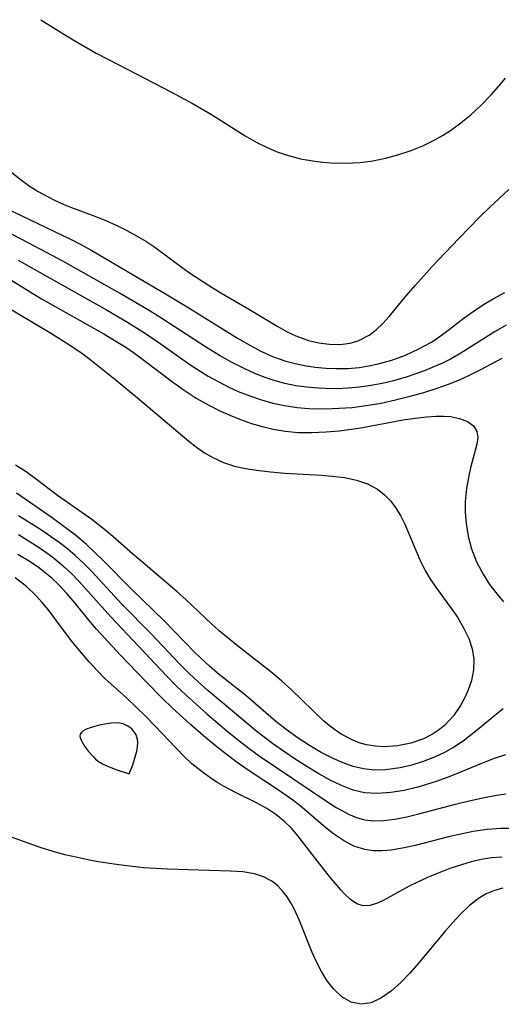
# Model space of a CAD drawing. Header units: metres. Extents: x 1073367 to 1082519, y 1569854 to 1574957.
# Tile 940 of 1056: x 1079074 to 1079137, y 1573398 to 1573526. Entities that reach past the tile are written whole.
import ezdxf

# ---------------------------------------------------------------- set-up
doc = ezdxf.new("R2010")
doc.units = ezdxf.units.M
doc.layers.add('CGG_CurvaNivelLidar_v1', color=253, linetype='Continuous', lineweight=30)

msp = doc.modelspace()

# ---------------------------------------------------------------- linework, layer by layer
at = {"layer": 'CGG_CurvaNivelLidar_v1'}
for p, q in [((1079077.0466, 1573526.1085, 72.5), (1079078.6338, 1573525.0825, 72.5)), ((1079078.6338, 1573525.0825, 72.5), (1079081.0249, 1573523.611, 72.5)), ((1079081.0249, 1573523.611, 72.5), (1079084.2034, 1573521.7785, 72.5)), ((1079084.2034, 1573521.7785, 72.5), (1079087.1409, 1573520.2218, 72.5)), ((1079087.1409, 1573520.2218, 72.5), (1079094.0186, 1573516.7049, 72.5)), ((1079136.4615, 1573517.404, 72.5), (1079137.399, 1573518.4993, 72.5)), ((1079094.0186, 1573516.7049, 72.5), (1079096.8154, 1573515.1902, 72.5)), ((1079135.4976, 1573516.3366, 72.5), (1079136.4615, 1573517.404, 72.5)), ((1079134.2068, 1573515.001, 72.5), (1079135.4976, 1573516.3366, 72.5)), ((1079096.8154, 1573515.1902, 72.5), (1079099.1849, 1573513.7948, 72.5)), ((1079132.8572, 1573513.7392, 72.5), (1079134.2068, 1573515.001, 72.5)), ((1079099.1849, 1573513.7948, 72.5), (1079103.5512, 1573511.0189, 72.5)), ((1079131.5818, 1573512.6876, 72.5), (1079132.8572, 1573513.7392, 72.5)), ((1079129.2047, 1573511.0536, 72.5), (1079130.2481, 1573511.7212, 72.5)), ((1079130.2481, 1573511.7212, 72.5), (1079131.5818, 1573512.6876, 72.5)), ((1079103.5512, 1573511.0189, 72.5), (1079105.0886, 1573510.1396, 72.5)), ((1079126.648, 1573509.7343, 72.5), (1079128.1286, 1573510.4451, 72.5)), ((1079128.1286, 1573510.4451, 72.5), (1079129.2047, 1573511.0536, 72.5)), ((1079105.0886, 1573510.1396, 72.5), (1079106.3243, 1573509.5282, 72.5)), ((1079106.3243, 1573509.5282, 72.5), (1079107.5905, 1573508.9918, 72.5)), ((1079123.4, 1573508.5543, 72.5), (1079125.1214, 1573509.1239, 72.5)), ((1079125.1214, 1573509.1239, 72.5), (1079126.648, 1573509.7343, 72.5)), ((1079107.5905, 1573508.9918, 72.5), (1079108.8852, 1573508.5363, 72.5)), ((1079108.8852, 1573508.5363, 72.5), (1079110.7311, 1573508.0455, 72.5)), ((1079110.7311, 1573508.0455, 72.5), (1079112.6139, 1573507.708, 72.5)), ((1079118.4813, 1573507.5538, 72.5), (1079120.1373, 1573507.7796, 72.5)), ((1079120.1373, 1573507.7796, 72.5), (1079121.7783, 1573508.1187, 72.5)), ((1079121.7783, 1573508.1187, 72.5), (1079123.4, 1573508.5543, 72.5)), ((1079072.0999, 1573507.2031, 72), (1079074.363, 1573505.39, 72)), ((1079112.6139, 1573507.708, 72.5), (1079113.673, 1573507.5822, 72.5)), ((1079113.673, 1573507.5822, 72.5), (1079114.7369, 1573507.4986, 72.5)), ((1079114.7369, 1573507.4986, 72.5), (1079116.6108, 1573507.4539, 72.5)), ((1079116.6108, 1573507.4539, 72.5), (1079118.4813, 1573507.5538, 72.5)), ((1079074.363, 1573505.39, 72), (1079075.5287, 1573504.5342, 72)), ((1079075.5287, 1573504.5342, 72), (1079076.6872, 1573503.7959, 72)), ((1079135.3639, 1573501.754, 72), (1079137.8193, 1573504.0308, 72)), ((1079076.6872, 1573503.7959, 72), (1079077.8957, 1573503.123, 72)), ((1079077.8957, 1573503.123, 72), (1079078.9053, 1573502.6198, 72)), ((1079078.9053, 1573502.6198, 72), (1079079.947, 1573502.1497, 72)), ((1079072.4065, 1573501.6749, 71.5), (1079080.9725, 1573497.5217, 71.5)), ((1079079.947, 1573502.1497, 72), (1079081.0071, 1573501.7124, 72)), ((1079081.0071, 1573501.7124, 72), (1079084.0545, 1573500.5642, 72)), ((1079134.0224, 1573500.4344, 72), (1079135.3639, 1573501.754, 72)), ((1079084.0545, 1573500.5642, 72), (1079085.5715, 1573499.9592, 72)), ((1079131.3243, 1573497.6881, 72), (1079134.0224, 1573500.4344, 72)), ((1079075.4476, 1573497.0644, 71), (1079070.131, 1573499.8174, 71)), ((1079085.5715, 1573499.9592, 72), (1079086.9025, 1573499.3599, 72)), ((1079086.9025, 1573499.3599, 72), (1079088.2107, 1573498.7063, 72)), ((1079080.9725, 1573497.5217, 71.5), (1079082.2047, 1573496.8904, 71.5)), ((1079088.2107, 1573498.7063, 72), (1079089.4439, 1573498.034, 72)), ((1079089.4439, 1573498.034, 72), (1079090.6496, 1573497.3162, 72)), ((1079127.8078, 1573493.9802, 72), (1079131.3243, 1573497.6881, 72)), ((1079079.8931, 1573494.7131, 71), (1079075.4476, 1573497.0644, 71)), ((1079082.2047, 1573496.8904, 71.5), (1079083.6565, 1573496.0972, 71.5)), ((1079090.6496, 1573497.3162, 72), (1079091.821, 1573496.5482, 72)), ((1079091.821, 1573496.5482, 72), (1079095.3664, 1573493.9127, 72)), ((1079083.6565, 1573496.0972, 71.5), (1079093.4522, 1573490.3712, 71.5)), ((1079074.1002, 1573494.8763, 70.5), (1079085.5693, 1573488.3847, 70.5)), ((1079087.3128, 1573490.5437, 71), (1079079.8931, 1573494.7131, 71)), ((1079095.3664, 1573493.9127, 72), (1079096.4647, 1573493.1358, 72)), ((1079125.6862, 1573491.6098, 72), (1079127.8078, 1573493.9802, 72)), ((1079071.7712, 1573493.1398, 70), (1079075.6349, 1573490.7266, 70)), ((1079096.4647, 1573493.1358, 72), (1079098.8027, 1573491.6034, 72)), ((1079098.8027, 1573491.6034, 72), (1079100.4045, 1573490.6334, 72)), ((1079124.4962, 1573490.2192, 72), (1079125.6862, 1573491.6098, 72)), ((1079075.6349, 1573490.7266, 70), (1079077.1056, 1573489.8486, 70)), ((1079077.1056, 1573489.8486, 70), (1079085.2199, 1573485.2776, 70)), ((1079091.223, 1573488.2364, 71), (1079087.3128, 1573490.5437, 71)), ((1079093.4522, 1573490.3712, 71.5), (1079096.0449, 1573488.8007, 71.5)), ((1079100.4045, 1573490.6334, 72), (1079104.1488, 1573488.4663, 72)), ((1079122.2637, 1573487.5157, 72), (1079124.4962, 1573490.2192, 72)), ((1079134.5254, 1573489.0876, 71.5), (1079135.7954, 1573489.8351, 71.5)), ((1079135.7954, 1573489.8351, 71.5), (1079137.273, 1573490.6423, 71.5)), ((1079096.0449, 1573488.8007, 71.5), (1079102.5776, 1573484.7328, 71.5)), ((1079133.2955, 1573488.2909, 71.5), (1079134.5254, 1573489.0876, 71.5)), ((1079073.2566, 1573488.4202, 69.5), (1079078.3951, 1573485.3366, 69.5)), ((1079085.5693, 1573488.3847, 70.5), (1079088.2897, 1573486.802, 70.5)), ((1079092.6188, 1573487.364, 71), (1079091.223, 1573488.2364, 71)), ((1079098.5595, 1573483.4952, 71), (1079092.6188, 1573487.364, 71)), ((1079104.1488, 1573488.4663, 72), (1079107.7931, 1573486.2179, 72)), ((1079121.4475, 1573486.6075, 72), (1079122.2637, 1573487.5157, 72)), ((1079129.5608, 1573485.4699, 71.5), (1079132.0302, 1573487.3729, 71.5)), ((1079132.0302, 1573487.3729, 71.5), (1079133.2955, 1573488.2909, 71.5)), ((1079088.2897, 1573486.802, 70.5), (1079090.6082, 1573485.3482, 70.5)), ((1079107.7931, 1573486.2179, 72), (1079109.0143, 1573485.5535, 72)), ((1079120.5909, 1573485.79, 72), (1079121.4475, 1573486.6075, 72)), ((1079137.4754, 1573486.4001, 71), (1079136.0153, 1573485.5819, 71)), ((1079078.3951, 1573485.3366, 69.5), (1079080.9986, 1573483.6953, 69.5)), ((1079085.2199, 1573485.2776, 70), (1079086.7765, 1573484.3507, 70)), ((1079090.6082, 1573485.3482, 70.5), (1079092.2377, 1573484.2494, 70.5)), ((1079102.5776, 1573484.7328, 71.5), (1079104.1506, 1573483.7991, 71.5)), ((1079109.0143, 1573485.5535, 72), (1079110.1256, 1573485.04, 72)), ((1079110.1256, 1573485.04, 72), (1079111.7843, 1573484.4281, 72)), ((1079118.263, 1573484.3952, 72), (1079119.6713, 1573485.0971, 72)), ((1079119.6713, 1573485.0971, 72), (1079120.5909, 1573485.79, 72)), ((1079128.2958, 1573484.5681, 71.5), (1079129.5608, 1573485.4699, 71.5)), ((1079136.0153, 1573485.5819, 71), (1079131.5653, 1573482.7498, 71)), ((1079080.9986, 1573483.6953, 69.5), (1079082.3409, 1573482.7665, 69.5)), ((1079086.7765, 1573484.3507, 70), (1079088.062, 1573483.5308, 70)), ((1079088.062, 1573483.5308, 70), (1079089.176, 1573482.7659, 70)), ((1079092.2377, 1573484.2494, 70.5), (1079096.3974, 1573481.3107, 70.5)), ((1079100.2413, 1573482.4743, 71), (1079098.5595, 1573483.4952, 71)), ((1079104.1506, 1573483.7991, 71.5), (1079105.613, 1573483.029, 71.5)), ((1079111.7843, 1573484.4281, 72), (1079113.1498, 1573484.0974, 72)), ((1079113.1498, 1573484.0974, 72), (1079114.5196, 1573483.9247, 72)), ((1079114.5196, 1573483.9247, 72), (1079115.873, 1573483.9161, 72)), ((1079115.873, 1573483.9161, 72), (1079117.1878, 1573484.0875, 72)), ((1079117.1878, 1573484.0875, 72), (1079117.7774, 1573484.2348, 72)), ((1079117.7774, 1573484.2348, 72), (1079118.263, 1573484.3952, 72)), ((1079126.0558, 1573483.2711, 71.5), (1079127.6644, 1573484.1624, 71.5)), ((1079127.6644, 1573484.1624, 71.5), (1079128.2958, 1573484.5681, 71.5)), ((1079082.3409, 1573482.7665, 69.5), (1079083.385, 1573481.9815, 69.5)), ((1079089.176, 1573482.7659, 70), (1079090.424, 1573481.8485, 70)), ((1079101.7746, 1573481.6083, 71), (1079100.2413, 1573482.4743, 71)), ((1079105.613, 1573483.029, 71.5), (1079107.1141, 1573482.3577, 71.5)), ((1079107.1141, 1573482.3577, 71.5), (1079108.8599, 1573481.7444, 71.5)), ((1079122.6284, 1573481.8768, 71.5), (1079124.3714, 1573482.5115, 71.5)), ((1079124.3714, 1573482.5115, 71.5), (1079126.0558, 1573483.2711, 71.5)), ((1079131.5653, 1573482.7498, 71), (1079130.2146, 1573481.985, 71)), ((1079134.1875, 1573480.6436, 70.5), (1079136.9376, 1573482.1407, 70.5)), ((1079083.385, 1573481.9815, 69.5), (1079086.8407, 1573479.2359, 69.5)), ((1079090.424, 1573481.8485, 70), (1079094.1187, 1573479.0287, 70)), ((1079096.3974, 1573481.3107, 70.5), (1079097.5773, 1573480.5303, 70.5)), ((1079103.3319, 1573480.805, 71), (1079101.7746, 1573481.6083, 71)), ((1079108.8599, 1573481.7444, 71.5), (1079110.0616, 1573481.4256, 71.5)), ((1079110.0616, 1573481.4256, 71.5), (1079111.28, 1573481.1749, 71.5)), ((1079111.28, 1573481.1749, 71.5), (1079112.6532, 1573480.9665, 71.5)), ((1079112.6532, 1573480.9665, 71.5), (1079114.036, 1573480.8313, 71.5)), ((1079116.9072, 1573480.7987, 71.5), (1079118.3839, 1573480.9248, 71.5)), ((1079118.3839, 1573480.9248, 71.5), (1079119.6184, 1573481.1131, 71.5)), ((1079119.6184, 1573481.1131, 71.5), (1079120.84, 1573481.372, 71.5)), ((1079120.84, 1573481.372, 71.5), (1079122.6284, 1573481.8768, 71.5)), ((1079128.1664, 1573481.0175, 71), (1079126.9509, 1573480.526, 71)), ((1079129.2021, 1573481.4809, 71), (1079128.1664, 1573481.0175, 71)), ((1079130.2146, 1573481.985, 71), (1079129.2021, 1573481.4809, 71)), ((1079097.5773, 1573480.5303, 70.5), (1079098.7794, 1573479.7893, 70.5)), ((1079098.7794, 1573479.7893, 70.5), (1079100.0462, 1573479.0725, 70.5)), ((1079104.9179, 1573480.0831, 71), (1079103.3319, 1573480.805, 71)), ((1079106.1701, 1573479.5935, 71), (1079104.9179, 1573480.0831, 71)), ((1079107.4418, 1573479.1713, 71), (1079106.1701, 1573479.5935, 71)), ((1079114.036, 1573480.8313, 71.5), (1079115.4233, 1573480.7719, 71.5)), ((1079115.4233, 1573480.7719, 71.5), (1079116.9072, 1573480.7987, 71.5)), ((1079124.461, 1573479.6644, 71), (1079122.8158, 1573479.1922, 71)), ((1079125.7146, 1573480.0755, 71), (1079124.461, 1573479.6644, 71)), ((1079126.9509, 1573480.526, 71), (1079125.7146, 1573480.0755, 71)), ((1079131.3856, 1573479.3131, 70.5), (1079132.7845, 1573479.9353, 70.5)), ((1079132.7845, 1573479.9353, 70.5), (1079134.1875, 1573480.6436, 70.5)), ((1079086.8407, 1573479.2359, 69.5), (1079089.5837, 1573476.9863, 69.5)), ((1079094.1187, 1573479.0287, 70), (1079095.6483, 1573477.9517, 70)), ((1079100.0462, 1573479.0725, 70.5), (1079101.3383, 1573478.4095, 70.5)), ((1079101.3383, 1573478.4095, 70.5), (1079102.6557, 1573477.8066, 70.5)), ((1079108.7324, 1573478.8232, 71), (1079107.4418, 1573479.1713, 71)), ((1079110.1525, 1573478.5357, 71), (1079108.7324, 1573478.8232, 71)), ((1079111.5888, 1573478.3335, 71), (1079110.1525, 1573478.5357, 71)), ((1079113.0363, 1573478.2078, 71), (1079111.5888, 1573478.3335, 71)), ((1079118.4133, 1573478.3411, 71), (1079116.9449, 1573478.2099, 71)), ((1079119.8923, 1573478.5549, 71), (1079118.4133, 1573478.3411, 71)), ((1079121.3606, 1573478.8415, 71), (1079119.8923, 1573478.5549, 71)), ((1079122.8158, 1573479.1922, 71), (1079121.3606, 1573478.8415, 71)), ((1079128.501, 1573478.2337, 70.5), (1079129.9552, 1573478.75, 70.5)), ((1079129.9552, 1573478.75, 70.5), (1079131.3856, 1573479.3131, 70.5)), ((1079095.6483, 1573477.9517, 70), (1079097.2178, 1573476.9397, 70)), ((1079102.6557, 1573477.8066, 70.5), (1079104.1594, 1573477.211, 70.5)), ((1079104.1594, 1573477.211, 70.5), (1079105.69, 1573476.697, 70.5)), ((1079113.9995, 1573478.1638, 71), (1079113.0363, 1573478.2078, 71)), ((1079115.4723, 1573478.1526, 71), (1079113.9995, 1573478.1638, 71)), ((1079116.9449, 1573478.2099, 71), (1079115.4723, 1573478.1526, 71)), ((1079123.1103, 1573476.69, 70.5), (1079124.9973, 1573477.1651, 70.5)), ((1079124.9973, 1573477.1651, 70.5), (1079126.7588, 1573477.6726, 70.5)), ((1079126.7588, 1573477.6726, 70.5), (1079128.501, 1573478.2337, 70.5)), ((1079089.5837, 1573476.9863, 69.5), (1079096.2608, 1573471.3347, 69.5)), ((1079097.2178, 1573476.9397, 70), (1079098.8298, 1573476.0074, 70)), ((1079098.8298, 1573476.0074, 70), (1079100.1678, 1573475.3242, 70)), ((1079105.69, 1573476.697, 70.5), (1079107.1743, 1573476.2833, 70.5)), ((1079107.1743, 1573476.2833, 70.5), (1079108.6786, 1573475.9576, 70.5)), ((1079108.6786, 1573475.9576, 70.5), (1079110.3323, 1573475.7177, 70.5)), ((1079114.9275, 1573475.5674, 70.5), (1079117.4789, 1573475.7314, 70.5)), ((1079117.4789, 1573475.7314, 70.5), (1079119.8507, 1573476.0399, 70.5)), ((1079119.8507, 1573476.0399, 70.5), (1079121.2106, 1573476.2835, 70.5)), ((1079121.2106, 1573476.2835, 70.5), (1079123.1103, 1573476.69, 70.5)), ((1079100.1678, 1573475.3242, 70), (1079101.5542, 1573474.7018, 70)), ((1079101.5542, 1573474.7018, 70), (1079102.9643, 1573474.1444, 70)), ((1079110.3323, 1573475.7177, 70.5), (1079111.855, 1573475.5943, 70.5)), ((1079111.855, 1573475.5943, 70.5), (1079113.388, 1573475.5476, 70.5)), ((1079113.388, 1573475.5476, 70.5), (1079114.9275, 1573475.5674, 70.5)), ((1079125.6252, 1573474.3324, 70), (1079127.1061, 1573474.5131, 70)), ((1079127.1061, 1573474.5131, 70), (1079128.376, 1573474.6007, 70)), ((1079128.376, 1573474.6007, 70), (1079129.3279, 1573474.6036, 70)), ((1079129.3279, 1573474.6036, 70), (1079130.2266, 1573474.5349, 70)), ((1079130.2266, 1573474.5349, 70), (1079131.4203, 1573474.2885, 70)), ((1079102.9643, 1573474.1444, 70), (1079104.3918, 1573473.6466, 70)), ((1079104.3918, 1573473.6466, 70), (1079105.7949, 1573473.2214, 70)), ((1079105.7949, 1573473.2214, 70), (1079107.2155, 1573472.8765, 70)), ((1079118.5717, 1573473.0535, 70), (1079124.0992, 1573474.0894, 70)), ((1079124.0992, 1573474.0894, 70), (1079125.6252, 1573474.3324, 70)), ((1079131.4203, 1573474.2885, 70), (1079132.4299, 1573473.8799, 70)), ((1079132.4299, 1573473.8799, 70), (1079133.2008, 1573473.3196, 70)), ((1079133.2008, 1573473.3196, 70), (1079133.6638, 1573472.6078, 70)), ((1079107.2155, 1573472.8765, 70), (1079108.7785, 1573472.6202, 70)), ((1079108.7785, 1573472.6202, 70), (1079110.4623, 1573472.4801, 70)), ((1079110.4623, 1573472.4801, 70), (1079112.2422, 1573472.4558, 70)), ((1079112.2422, 1573472.4558, 70), (1079114.0308, 1573472.531, 70)), ((1079114.0308, 1573472.531, 70), (1079115.8197, 1573472.686, 70)), ((1079115.8197, 1573472.686, 70), (1079118.5717, 1573473.0535, 70)), ((1079133.6638, 1573472.6078, 70), (1079133.7747, 1573471.8278, 70)), ((1079096.2608, 1573471.3347, 69.5), (1079097.2598, 1573470.5557, 69.5)), ((1079133.6583, 1573470.9313, 70), (1079132.8337, 1573467.8538, 70)), ((1079133.7747, 1573471.8278, 70), (1079133.6583, 1573470.9313, 70)), ((1079097.2598, 1573470.5557, 69.5), (1079098.2902, 1573469.8393, 69.5)), ((1079098.2902, 1573469.8393, 69.5), (1079099.3632, 1573469.2064, 69.5)), ((1079075.1303, 1573467.3463, 69.5), (1079073.7314, 1573468.2334, 69.5)), ((1079099.3632, 1573469.2064, 69.5), (1079100.7411, 1573468.5731, 69.5)), ((1079100.7411, 1573468.5731, 69.5), (1079102.186, 1573468.0946, 69.5)), ((1079102.186, 1573468.0946, 69.5), (1079103.6002, 1573467.7775, 69.5)), ((1079076.4738, 1573466.3647, 69.5), (1079075.1303, 1573467.3463, 69.5)), ((1079103.6002, 1573467.7775, 69.5), (1079105.0527, 1573467.5503, 69.5)), ((1079105.0527, 1573467.5503, 69.5), (1079106.8719, 1573467.3395, 69.5)), ((1079106.8719, 1573467.3395, 69.5), (1079108.7171, 1573467.1866, 69.5)), ((1079108.7171, 1573467.1866, 69.5), (1079113.4651, 1573466.9195, 69.5)), ((1079113.4651, 1573466.9195, 69.5), (1079114.8128, 1573466.8066, 69.5)), ((1079114.8128, 1573466.8066, 69.5), (1079116.4664, 1573466.5934, 69.5)), ((1079132.5991, 1573466.8332, 70), (1079132.2948, 1573465.1822, 70)), ((1079132.8337, 1573467.8538, 70), (1079132.5991, 1573466.8332, 70)), ((1079079.1953, 1573464.2672, 69.5), (1079076.4738, 1573466.3647, 69.5)), ((1079116.4664, 1573466.5934, 69.5), (1079118.0443, 1573466.2582, 69.5)), ((1079118.0443, 1573466.2582, 69.5), (1079119.4732, 1573465.7694, 69.5)), ((1079119.4732, 1573465.7694, 69.5), (1079120.7677, 1573465.0815, 69.5)), ((1079078.5091, 1573461.3549, 70), (1079073.8518, 1573464.5749, 70)), ((1079083.6452, 1573461.1371, 69.5), (1079079.1953, 1573464.2672, 69.5)), ((1079120.7677, 1573465.0815, 69.5), (1079121.6753, 1573464.3748, 69.5)), ((1079121.6753, 1573464.3748, 69.5), (1079122.4784, 1573463.5405, 69.5)), ((1079132.2948, 1573465.1822, 70), (1079132.1242, 1573463.4662, 70)), ((1079122.4784, 1573463.5405, 69.5), (1079123.18, 1573462.5988, 69.5)), ((1079132.1242, 1573463.4662, 70), (1079132.1286, 1573462.0653, 70)), ((1079123.18, 1573462.5988, 69.5), (1079123.7707, 1573461.5955, 69.5)), ((1079132.1286, 1573462.0653, 70), (1079132.2514, 1573460.6513, 70)), ((1079076.972, 1573459.8385, 70.5), (1079074.1236, 1573461.6336, 70.5)), ((1079080.0278, 1573460.2548, 70), (1079078.5091, 1573461.3549, 70)), ((1079085.0867, 1573460.048, 69.5), (1079083.6452, 1573461.1371, 69.5)), ((1079123.7707, 1573461.5955, 69.5), (1079124.295, 1573460.5284, 69.5)), ((1079124.295, 1573460.5284, 69.5), (1079126.2545, 1573455.9337, 69.5)), ((1079132.2514, 1573460.6513, 70), (1079132.5331, 1573458.9846, 70)), ((1079074.1118, 1573459.2074, 71), (1079076.8091, 1573457.5032, 71)), ((1079078.2946, 1573458.95, 70.5), (1079076.972, 1573459.8385, 70.5)), ((1079081.5136, 1573459.1114, 70), (1079080.0278, 1573460.2548, 70)), ((1079082.95, 1573457.9082, 70), (1079081.5136, 1573459.1114, 70)), ((1079086.3935, 1573458.9517, 69.5), (1079085.0867, 1573460.048, 69.5)), ((1079079.3966, 1573458.1596, 70.5), (1079078.2946, 1573458.95, 70.5)), ((1079080.4686, 1573457.3327, 70.5), (1079079.3966, 1573458.1596, 70.5)), ((1079084.0594, 1573456.8888, 70), (1079082.95, 1573457.9082, 70)), ((1079088.9387, 1573456.7099, 69.5), (1079086.3935, 1573458.9517, 69.5)), ((1079132.5331, 1573458.9846, 70), (1079132.9725, 1573457.3432, 70)), ((1079075.6245, 1573455.6598, 71.5), (1079074.0543, 1573456.6272, 71.5)), ((1079076.8091, 1573457.5032, 71), (1079078.1071, 1573456.5928, 71)), ((1079078.1071, 1573456.5928, 71), (1079079.1013, 1573455.8288, 71)), ((1079081.5041, 1573456.4632, 70.5), (1079080.4686, 1573457.3327, 70.5)), ((1079085.1378, 1573455.8334, 70), (1079084.0594, 1573456.8888, 70)), ((1079090.5906, 1573455.3264, 69.5), (1079088.9387, 1573456.7099, 69.5)), ((1079132.9725, 1573457.3432, 70), (1079133.6266, 1573455.6593, 70)), ((1079076.7241, 1573454.9077, 71.5), (1079075.6245, 1573455.6598, 71.5)), ((1079079.1013, 1573455.8288, 71), (1079080.0578, 1573455.0216, 71)), ((1079082.5686, 1573455.4794, 70.5), (1079081.5041, 1573456.4632, 70.5)), ((1079083.5946, 1573454.4523, 70.5), (1079082.5686, 1573455.4794, 70.5)), ((1079088.8335, 1573452.0731, 70), (1079085.1378, 1573455.8334, 70)), ((1079094.7219, 1573451.7538, 69.5), (1079090.5906, 1573455.3264, 69.5)), ((1079126.2545, 1573455.9337, 69.5), (1079126.9959, 1573454.4475, 69.5)), ((1079133.6266, 1573455.6593, 70), (1079134.4616, 1573454.0497, 70)), ((1079077.7771, 1573454.1029, 71.5), (1079076.7241, 1573454.9077, 71.5)), ((1079078.5016, 1573453.4836, 71.5), (1079077.7771, 1573454.1029, 71.5)), ((1079080.0578, 1573455.0216, 71), (1079081.0368, 1573454.1051, 71)), ((1079081.0368, 1573454.1051, 71), (1079081.9747, 1573453.1434, 71)), ((1079087.5656, 1573450.1717, 70.5), (1079083.5946, 1573454.4523, 70.5)), ((1079126.9959, 1573454.4475, 69.5), (1079127.5685, 1573453.4809, 69.5)), ((1079134.4616, 1573454.0497, 70), (1079135.3205, 1573452.7239, 70)), ((1079075.1634, 1573452.4433, 72), (1079073.7105, 1573453.5779, 72)), ((1079079.243, 1573452.7807, 71.5), (1079078.5016, 1573453.4836, 71.5)), ((1079080.3855, 1573451.5591, 71.5), (1079079.243, 1573452.7807, 71.5)), ((1079081.9747, 1573453.1434, 71), (1079086.1135, 1573448.4893, 71)), ((1079127.5685, 1573453.4809, 69.5), (1079128.1922, 1573452.5477, 69.5)), ((1079135.3205, 1573452.7239, 70), (1079136.2791, 1573451.4626, 70)), ((1079076.3865, 1573451.2619, 72), (1079075.1634, 1573452.4433, 72)), ((1079081.4689, 1573450.2757, 71.5), (1079080.3855, 1573451.5591, 71.5)), ((1079093.0298, 1573447.9932, 70), (1079088.8335, 1573452.0731, 70)), ((1079095.8379, 1573450.7517, 69.5), (1079094.7219, 1573451.7538, 69.5)), ((1079128.1922, 1573452.5477, 69.5), (1079130.1642, 1573449.8603, 69.5)), ((1079136.2791, 1573451.4626, 70), (1079137.13, 1573450.4715, 70)), ((1079077.194, 1573450.3768, 72), (1079076.3865, 1573451.2619, 72)), ((1079077.9664, 1573449.453, 72), (1079077.194, 1573450.3768, 72)), ((1079083.2662, 1573448.0554, 71.5), (1079081.4689, 1573450.2757, 71.5)), ((1079091.3423, 1573446.305, 70.5), (1079087.5656, 1573450.1717, 70.5)), ((1079099.2224, 1573447.5328, 69.5), (1079095.8379, 1573450.7517, 69.5)), ((1079080.8341, 1573445.6166, 72), (1079077.9664, 1573449.453, 72)), ((1079130.1642, 1573449.8603, 69.5), (1079131.1298, 1573448.4494, 69.5)), ((1079084.2553, 1573446.9014, 71.5), (1079083.2662, 1573448.0554, 71.5)), ((1079086.1135, 1573448.4893, 71), (1079093.3333, 1573440.84, 71)), ((1079097.0625, 1573443.8225, 70), (1079093.0298, 1573447.9932, 70)), ((1079131.1298, 1573448.4494, 69.5), (1079131.9879, 1573447.0061, 69.5)), ((1079085.2773, 1573445.7653, 71.5), (1079084.2553, 1573446.9014, 71.5)), ((1079095.068, 1573442.3729, 70.5), (1079091.3423, 1573446.305, 70.5)), ((1079100.199, 1573446.6899, 69.5), (1079099.2224, 1573447.5328, 69.5)), ((1079102.5735, 1573444.7467, 69.5), (1079100.199, 1573446.6899, 69.5)), ((1079131.9879, 1573447.0061, 69.5), (1079132.6085, 1573445.6954, 69.5)), ((1079081.5612, 1573444.6968, 72), (1079080.8341, 1573445.6166, 72)), ((1079087.382, 1573443.5247, 71.5), (1079085.2773, 1573445.7653, 71.5)), ((1079132.6085, 1573445.6954, 69.5), (1079133.0536, 1573444.3604, 69.5)), ((1079083.2895, 1573442.6599, 72), (1079081.5612, 1573444.6968, 72)), ((1079098.9239, 1573442.0924, 70), (1079097.0625, 1573443.8225, 70)), ((1079106.9081, 1573441.3547, 69.5), (1079102.5735, 1573444.7467, 69.5)), ((1079133.0536, 1573444.3604, 69.5), (1079133.2733, 1573443.0077, 69.5)), ((1079084.2999, 1573441.5588, 72), (1079083.2895, 1573442.6599, 72)), ((1079090.6317, 1573440.1368, 71.5), (1079087.382, 1573443.5247, 71.5)), ((1079133.2733, 1573443.0077, 69.5), (1079133.225, 1573441.6223, 69.5)), ((1079085.3487, 1573440.5009, 72), (1079084.2999, 1573441.5588, 72)), ((1079096.256, 1573441.1924, 70.5), (1079095.068, 1573442.3729, 70.5)), ((1079097.4686, 1573440.0523, 70.5), (1079096.256, 1573441.1924, 70.5)), ((1079099.9742, 1573441.2031, 70), (1079098.9239, 1573442.0924, 70)), ((1079103.6485, 1573438.2637, 70), (1079099.9742, 1573441.2031, 70)), ((1079108.2633, 1573440.1954, 69.5), (1079106.9081, 1573441.3547, 69.5)), ((1079133.225, 1573441.6223, 69.5), (1079132.942, 1573440.2395, 69.5)), ((1079088.1352, 1573437.9705, 72), (1079085.3487, 1573440.5009, 72)), ((1079092.8878, 1573437.8507, 71.5), (1079090.6317, 1573440.1368, 71.5)), ((1079093.3333, 1573440.84, 71), (1079094.6124, 1573439.5557, 71)), ((1079098.7109, 1573438.9459, 70.5), (1079097.4686, 1573440.0523, 70.5)), ((1079109.5223, 1573439.0555, 69.5), (1079108.2633, 1573440.1954, 69.5)), ((1079132.942, 1573440.2395, 69.5), (1079132.4739, 1573438.8745, 69.5)), ((1079094.6124, 1573439.5557, 71), (1079095.9131, 1573438.3098, 71)), ((1079105.1272, 1573433.5496, 70.5), (1079098.7109, 1573438.9459, 70.5)), ((1079113.7478, 1573435.0035, 69.5), (1079109.5223, 1573439.0555, 69.5)), ((1079132.4739, 1573438.8745, 69.5), (1079132.0449, 1573437.9189, 69.5)), ((1079090.6169, 1573435.5882, 72), (1079088.1352, 1573437.9705, 72)), ((1079094.0582, 1573436.725, 71.5), (1079092.8878, 1573437.8507, 71.5)), ((1079095.9131, 1573438.3098, 71), (1079098.5904, 1573435.9047, 71)), ((1079107.5493, 1573434.9192, 70), (1079103.6485, 1573438.2637, 70)), ((1079132.0449, 1573437.9189, 69.5), (1079131.5432, 1573436.9926, 69.5)), ((1079096.4501, 1573434.5323, 71.5), (1079094.0582, 1573436.725, 71.5)), ((1079131.5432, 1573436.9926, 69.5), (1079130.6129, 1573435.6302, 69.5)), ((1079137.0699, 1573436.5488, 70), (1079135.981, 1573435.7019, 70)), ((1079091.8383, 1573434.3547, 72), (1079090.6169, 1573435.5882, 72)), ((1079098.5904, 1573435.9047, 71), (1079101.4624, 1573433.473, 71)), ((1079108.8774, 1573433.8484, 70), (1079107.5493, 1573434.9192, 70)), ((1079114.6788, 1573434.2154, 69.5), (1079113.7478, 1573435.0035, 69.5)), ((1079130.6129, 1573435.6302, 69.5), (1079129.5016, 1573434.4217, 69.5)), ((1079135.981, 1573435.7019, 70), (1079133.9653, 1573433.9821, 70)), ((1079082.5328, 1573433.6853, 72.5), (1079082.2952, 1573433.4971, 72.5)), ((1079082.8357, 1573433.8504, 72.5), (1079082.5328, 1573433.6853, 72.5)), ((1079083.5692, 1573434.1329, 72.5), (1079082.8357, 1573433.8504, 72.5)), ((1079084.8314, 1573434.4748, 72.5), (1079083.5692, 1573434.1329, 72.5)), ((1079086.1499, 1573434.6989, 72.5), (1079084.8314, 1573434.4748, 72.5)), ((1079087.013, 1573434.7133, 72.5), (1079086.1499, 1573434.6989, 72.5)), ((1079087.7003, 1573434.5805, 72.5), (1079087.013, 1573434.7133, 72.5)), ((1079088.3269, 1573434.3107, 72.5), (1079087.7003, 1573434.5805, 72.5)), ((1079088.8296, 1573433.9319, 72.5), (1079088.3269, 1573434.3107, 72.5)), ((1079089.2381, 1573433.4492, 72.5), (1079088.8296, 1573433.9319, 72.5)), ((1079095.5798, 1573430.3899, 72), (1079091.8383, 1573434.3547, 72)), ((1079098.1349, 1573433.0495, 71.5), (1079096.4501, 1573434.5323, 71.5)), ((1079107.0972, 1573432.034, 70.5), (1079105.1272, 1573433.5496, 70.5)), ((1079110.4345, 1573432.7253, 70), (1079108.8774, 1573433.8484, 70)), ((1079116.0306, 1573433.2797, 69.5), (1079114.6788, 1573434.2154, 69.5)), ((1079128.6422, 1573433.7217, 69.5), (1079127.969, 1573433.2821, 69.5)), ((1079129.5016, 1573434.4217, 69.5), (1079128.6422, 1573433.7217, 69.5)), ((1079133.9653, 1573433.9821, 70), (1079132.9372, 1573433.1514, 70)), ((1079082.147, 1573433.2777, 72.5), (1079082.1085, 1573433.0134, 72.5)), ((1079082.1085, 1573433.0134, 72.5), (1079082.1654, 1573432.7166, 72.5)), ((1079082.2952, 1573433.4971, 72.5), (1079082.147, 1573433.2777, 72.5)), ((1079082.1654, 1573432.7166, 72.5), (1079082.293, 1573432.3966, 72.5)), ((1079082.293, 1573432.3966, 72.5), (1079082.6915, 1573431.7152, 72.5)), ((1079089.3949, 1573433.1684, 72.5), (1079089.2381, 1573433.4492, 72.5)), ((1079089.5158, 1573432.868, 72.5), (1079089.3949, 1573433.1684, 72.5)), ((1079089.5999, 1573432.549, 72.5), (1079089.5158, 1573432.868, 72.5)), ((1079089.6352, 1573432.1807, 72.5), (1079089.5999, 1573432.549, 72.5)), ((1079099.9089, 1573431.5704, 71.5), (1079098.1349, 1573433.0495, 71.5)), ((1079101.4624, 1573433.473, 71), (1079102.7546, 1573432.4211, 71)), ((1079102.7546, 1573432.4211, 71), (1079104.0666, 1573431.4011, 71)), ((1079111.9246, 1573431.7676, 70), (1079110.4345, 1573432.7253, 70)), ((1079117.4619, 1573432.523, 69.5), (1079116.0306, 1573433.2797, 69.5)), ((1079118.3905, 1573432.1505, 69.5), (1079117.4619, 1573432.523, 69.5)), ((1079126.7179, 1573432.6521, 69.5), (1079125.0679, 1573432.0887, 69.5)), ((1079127.969, 1573433.2821, 69.5), (1079126.7179, 1573432.6521, 69.5)), ((1079131.8621, 1573432.3549, 70), (1079130.7388, 1573431.6126, 70)), ((1079132.9372, 1573433.1514, 70), (1079131.8621, 1573432.3549, 70)), ((1079082.6915, 1573431.7152, 72.5), (1079083.2092, 1573431.0147, 72.5)), ((1079083.2092, 1573431.0147, 72.5), (1079083.8056, 1573430.3355, 72.5)), ((1079089.3376, 1573430.424, 72.5), (1079089.495, 1573431.0366, 72.5)), ((1079089.495, 1573431.0366, 72.5), (1079089.6017, 1573431.6324, 72.5)), ((1079089.6017, 1573431.6324, 72.5), (1079089.6352, 1573432.1807, 72.5)), ((1079102.3927, 1573429.667, 71.5), (1079099.9089, 1573431.5704, 71.5)), ((1079104.0666, 1573431.4011, 71), (1079105.4029, 1573430.4232, 71)), ((1079108.5296, 1573431.0319, 70.5), (1079107.0972, 1573432.034, 70.5)), ((1079110.0559, 1573430.02, 70.5), (1079108.5296, 1573431.0319, 70.5)), ((1079113.4435, 1573430.8913, 70), (1079111.9246, 1573431.7676, 70)), ((1079119.3425, 1573431.8731, 69.5), (1079118.3905, 1573432.1505, 69.5)), ((1079120.4687, 1573431.6868, 69.5), (1079119.3425, 1573431.8731, 69.5)), ((1079121.6161, 1573431.629, 69.5), (1079120.4687, 1573431.6868, 69.5)), ((1079123.3519, 1573431.747, 69.5), (1079121.6161, 1573431.629, 69.5)), ((1079125.0679, 1573432.0887, 69.5), (1079123.3519, 1573431.747, 69.5)), ((1079130.7388, 1573431.6126, 70), (1079129.4665, 1573430.8904, 70)), ((1079083.8056, 1573430.3355, 72.5), (1079084.1325, 1573430.0193, 72.5)), ((1079084.1325, 1573430.0193, 72.5), (1079084.5245, 1573429.7134, 72.5)), ((1079084.5245, 1573429.7134, 72.5), (1079085.0217, 1573429.4127, 72.5)), ((1079088.9566, 1573429.2695, 72.5), (1079089.3376, 1573430.424, 72.5)), ((1079096.6597, 1573429.4027, 72), (1079095.5798, 1573430.3899, 72)), ((1079103.8415, 1573428.6532, 71.5), (1079102.3927, 1573429.667, 71.5)), ((1079105.4029, 1573430.4232, 71), (1079114.1195, 1573424.5668, 71)), ((1079111.5908, 1573429.0485, 70.5), (1079110.0559, 1573430.02, 70.5)), ((1079114.9796, 1573430.1041, 70), (1079113.4435, 1573430.8913, 70)), ((1079116.279, 1573429.5259, 70), (1079114.9796, 1573430.1041, 70)), ((1079126.6912, 1573429.6944, 70), (1079125.2079, 1573429.2375, 70)), ((1079128.1458, 1573430.2607, 70), (1079126.6912, 1573429.6944, 70)), ((1079129.4665, 1573430.8904, 70), (1079128.1458, 1573430.2607, 70)), ((1079135.9008, 1573430.1042, 70.5), (1079134.4908, 1573429.5516, 70.5)), ((1079137.3613, 1573430.5597, 70.5), (1079135.9008, 1573430.1042, 70.5)), ((1079085.0217, 1573429.4127, 72.5), (1079085.5822, 1573429.1349, 72.5)), ((1079085.5822, 1573429.1349, 72.5), (1079086.7596, 1573428.6584, 72.5)), ((1079086.7596, 1573428.6584, 72.5), (1079088.5, 1573428.0889, 72.5)), ((1079088.5, 1573428.0889, 72.5), (1079088.9566, 1573429.2695, 72.5)), ((1079097.7968, 1573428.4794, 72), (1079096.6597, 1573429.4027, 72)), ((1079098.9812, 1573427.6195, 72), (1079097.7968, 1573428.4794, 72)), ((1079108.0382, 1573425.9097, 71.5), (1079103.8415, 1573428.6532, 71.5)), ((1079113.1265, 1573428.1252, 70.5), (1079111.5908, 1573429.0485, 70.5)), ((1079117.592, 1573429.0564, 70), (1079116.279, 1573429.5259, 70)), ((1079118.9277, 1573428.7364, 70), (1079117.592, 1573429.0564, 70)), ((1079120.357, 1573428.5965, 70), (1079118.9277, 1573428.7364, 70)), ((1079121.8101, 1573428.6327, 70), (1079120.357, 1573428.5965, 70)), ((1079123.71, 1573428.8921, 70), (1079121.8101, 1573428.6327, 70)), ((1079125.2079, 1573429.2375, 70), (1079123.71, 1573428.8921, 70)), ((1079134.4908, 1573429.5516, 70.5), (1079131.5199, 1573428.302, 70.5)), ((1079099.9435, 1573426.9883, 72), (1079098.9812, 1573427.6195, 72)), ((1079114.6015, 1573427.299, 70.5), (1079113.1265, 1573428.1252, 70.5)), ((1079116.0838, 1573426.5732, 70.5), (1079114.6015, 1573427.299, 70.5)), ((1079129.9496, 1573427.6817, 70.5), (1079128.357, 1573427.1067, 70.5)), ((1079131.5199, 1573428.302, 70.5), (1079129.9496, 1573427.6817, 70.5)), ((1079100.9294, 1573426.4034, 72), (1079099.9435, 1573426.9883, 72)), ((1079102.2938, 1573425.6865, 72), (1079100.9294, 1573426.4034, 72)), ((1079109.8675, 1573424.5966, 71.5), (1079108.0382, 1573425.9097, 71.5)), ((1079117.5872, 1573425.9999, 70.5), (1079116.0838, 1573426.5732, 70.5)), ((1079119.0802, 1573425.6488, 70.5), (1079117.5872, 1573425.9999, 70.5)), ((1079124.2188, 1573425.9557, 70.5), (1079122.4767, 1573425.6607, 70.5)), ((1079125.9736, 1573426.3789, 70.5), (1079124.2188, 1573425.9557, 70.5)), ((1079128.357, 1573427.1067, 70.5), (1079125.9736, 1573426.3789, 70.5)), ((1079105.0393, 1573424.3368, 72), (1079102.2938, 1573425.6865, 72)), ((1079110.9811, 1573423.721, 71.5), (1079109.8675, 1573424.5966, 71.5)), ((1079114.1195, 1573424.5668, 71), (1079115.3979, 1573423.7474, 71)), ((1079120.7592, 1573425.5388, 70.5), (1079119.0802, 1573425.6488, 70.5)), ((1079122.4767, 1573425.6607, 70.5), (1079120.7592, 1573425.5388, 70.5)), ((1079130.8753, 1573424.1791, 71), (1079132.6646, 1573424.6125, 71)), ((1079132.6646, 1573424.6125, 71), (1079134.4441, 1573424.9986, 71)), ((1079134.4441, 1573424.9986, 71), (1079136.2, 1573425.3187, 71)), ((1079136.2, 1573425.3187, 71), (1079137.4135, 1573425.486, 71)), ((1079106.3644, 1573423.604, 72), (1079105.0393, 1573424.3368, 72)), ((1079107.5343, 1573422.8313, 72), (1079106.3644, 1573423.604, 72)), ((1079114.0436, 1573421.1027, 71.5), (1079110.9811, 1573423.721, 71.5)), ((1079115.3979, 1573423.7474, 71), (1079116.1919, 1573423.2795, 71)), ((1079116.1919, 1573423.2795, 71), (1079116.9917, 1573422.8629, 71)), ((1079126.1258, 1573422.9103, 71), (1079130.8753, 1573424.1791, 71)), ((1079108.0391, 1573422.4451, 72), (1079107.5343, 1573422.8313, 72)), ((1079108.6549, 1573421.9201, 72), (1079108.0391, 1573422.4451, 72)), ((1079116.9917, 1573422.8629, 71), (1079118.0193, 1573422.4373, 71)), ((1079118.0193, 1573422.4373, 71), (1079119.0783, 1573422.1476, 71)), ((1079119.0783, 1573422.1476, 71), (1079120.2773, 1573422.0086, 71)), ((1079120.2773, 1573422.0086, 71), (1079121.5127, 1573422.029, 71)), ((1079121.5127, 1573422.029, 71), (1079123.0198, 1573422.2131, 71)), ((1079123.0198, 1573422.2131, 71), (1079124.5596, 1573422.5218, 71)), ((1079124.5596, 1573422.5218, 71), (1079126.1258, 1573422.9103, 71)), ((1079109.5655, 1573421.0228, 72), (1079108.6549, 1573421.9201, 72)), ((1079110.4131, 1573420.06, 72), (1079109.5655, 1573421.0228, 72)), ((1079115.0397, 1573420.3047, 71.5), (1079114.0436, 1573421.1027, 71.5)), ((1079134.977, 1573420.8588, 71.5), (1079133.1732, 1573420.5925, 71.5)), ((1079136.7733, 1573421.0045, 71.5), (1079134.977, 1573420.8588, 71.5)), ((1079138.3728, 1573421.0009, 71.5), (1079136.7733, 1573421.0045, 71.5)), ((1079077.0805, 1573418.506, 72.5), (1079071.0754, 1573420.6294, 72.5)), ((1079113.5571, 1573415.9717, 72), (1079110.4131, 1573420.06, 72)), ((1079116.3331, 1573419.4227, 71.5), (1079115.0397, 1573420.3047, 71.5)), ((1079129.9784, 1573419.9051, 71.5), (1079125.6429, 1573418.7897, 71.5)), ((1079131.3721, 1573420.2335, 71.5), (1079129.9784, 1573419.9051, 71.5)), ((1079133.1732, 1573420.5925, 71.5), (1079131.3721, 1573420.2335, 71.5)), ((1079078.5166, 1573418.0462, 72.5), (1079077.0805, 1573418.506, 72.5)), ((1079117.6825, 1573418.7229, 71.5), (1079116.3331, 1573419.4227, 71.5)), ((1079119.0973, 1573418.2633, 71.5), (1079117.6825, 1573418.7229, 71.5)), ((1079120.2044, 1573418.1079, 71.5), (1079119.0973, 1573418.2633, 71.5)), ((1079122.5206, 1573418.191, 71.5), (1079121.3477, 1573418.0936, 71.5)), ((1079124.1962, 1573418.4666, 71.5), (1079122.5206, 1573418.191, 71.5)), ((1079125.6429, 1573418.7897, 71.5), (1079124.1962, 1573418.4666, 71.5)), ((1079080.1347, 1573417.5981, 72.5), (1079078.5166, 1573418.0462, 72.5)), ((1079081.7724, 1573417.21, 72.5), (1079080.1347, 1573417.5981, 72.5)), ((1079083.112, 1573416.932, 72.5), (1079081.7724, 1573417.21, 72.5)), ((1079084.4583, 1573416.6833, 72.5), (1079083.112, 1573416.932, 72.5)), ((1079121.3477, 1573418.0936, 71.5), (1079120.2044, 1573418.1079, 71.5)), ((1079134.1973, 1573416.9547, 72), (1079132.9269, 1573416.6584, 72)), ((1079135.5503, 1573417.1784, 72), (1079134.1973, 1573416.9547, 72)), ((1079136.9016, 1573417.2909, 72), (1079135.5503, 1573417.1784, 72)), ((1079087.16, 1573416.2653, 72.5), (1079084.4583, 1573416.6833, 72.5)), ((1079090.352, 1573415.9036, 72.5), (1079087.16, 1573416.2653, 72.5)), ((1079093.4766, 1573415.7135, 72.5), (1079090.352, 1573415.9036, 72.5)), ((1079101.6522, 1573415.4753, 72.5), (1079093.4766, 1573415.7135, 72.5)), ((1079114.5251, 1573414.7654, 72), (1079113.5571, 1573415.9717, 72)), ((1079130.1382, 1573415.7851, 72), (1079128.6387, 1573415.2143, 72)), ((1079131.6636, 1573416.2959, 72), (1079130.1382, 1573415.7851, 72)), ((1079132.9269, 1573416.6584, 72), (1079131.6636, 1573416.2959, 72)), ((1079103.2523, 1573415.3588, 72.5), (1079101.6522, 1573415.4753, 72.5)), ((1079104.7598, 1573415.1046, 72.5), (1079103.2523, 1573415.3588, 72.5)), ((1079105.9582, 1573414.7199, 72.5), (1079104.7598, 1573415.1046, 72.5)), ((1079107.04, 1573414.1448, 72.5), (1079105.9582, 1573414.7199, 72.5)), ((1079115.9745, 1573413.0407, 72), (1079114.5251, 1573414.7654, 72)), ((1079127.2445, 1573414.6265, 72), (1079124.8674, 1573413.504, 72)), ((1079128.6387, 1573415.2143, 72), (1079127.2445, 1573414.6265, 72)), ((1079107.7909, 1573413.5449, 72.5), (1079107.04, 1573414.1448, 72.5)), ((1079108.4658, 1573412.8305, 72.5), (1079107.7909, 1573413.5449, 72.5)), ((1079116.4761, 1573412.4929, 72), (1079115.9745, 1573413.0407, 72)), ((1079124.8674, 1573413.504, 72), (1079121.5608, 1573411.7071, 72)), ((1079137.0187, 1573413.2441, 72.5), (1079135.9348, 1573412.9628, 72.5)), ((1079109.0123, 1573412.1139, 72.5), (1079108.4658, 1573412.8305, 72.5)), ((1079109.4935, 1573411.3526, 72.5), (1079109.0123, 1573412.1139, 72.5)), ((1079117.2632, 1573411.7584, 72), (1079116.4761, 1573412.4929, 72)), ((1079118.0665, 1573411.2248, 72), (1079117.2632, 1573411.7584, 72)), ((1079133.8785, 1573411.9214, 72.5), (1079132.7075, 1573410.9857, 72.5)), ((1079134.8833, 1573412.5187, 72.5), (1079133.8785, 1573411.9214, 72.5)), ((1079135.9348, 1573412.9628, 72.5), (1079134.8833, 1573412.5187, 72.5)), ((1079109.9313, 1573410.5388, 72.5), (1079109.4935, 1573411.3526, 72.5)), ((1079110.5749, 1573409.1265, 72.5), (1079109.9313, 1573410.5388, 72.5)), ((1079118.9015, 1573410.9578, 72), (1079118.0665, 1573411.2248, 72)), ((1079119.739, 1573410.9962, 72), (1079118.9015, 1573410.9578, 72)), ((1079120.6237, 1573411.2687, 72), (1079119.739, 1573410.9962, 72)), ((1079121.5608, 1573411.7071, 72), (1079120.6237, 1573411.2687, 72)), ((1079132.7075, 1573410.9857, 72.5), (1079131.586, 1573409.8928, 72.5)), ((1079131.586, 1573409.8928, 72.5), (1079130.5412, 1573408.7723, 72.5)), ((1079112.2762, 1573404.9031, 72.5), (1079110.5749, 1573409.1265, 72.5)), ((1079130.5412, 1573408.7723, 72.5), (1079129.5019, 1573407.5936, 72.5)), ((1079129.5019, 1573407.5936, 72.5), (1079126.1108, 1573403.5468, 72.5)), ((1079112.8263, 1573403.6918, 72.5), (1079112.2762, 1573404.9031, 72.5)), ((1079113.4887, 1573402.409, 72.5), (1079112.8263, 1573403.6918, 72.5)), ((1079126.1108, 1573403.5468, 72.5), (1079124.9532, 1573402.2181, 72.5)), ((1079114.2153, 1573401.2252, 72.5), (1079113.4887, 1573402.409, 72.5)), ((1079124.9532, 1573402.2181, 72.5), (1079123.782, 1573400.9857, 72.5)), ((1079115.0193, 1573400.1793, 72.5), (1079114.2153, 1573401.2252, 72.5)), ((1079123.782, 1573400.9857, 72.5), (1079122.5874, 1573399.9026, 72.5)), ((1079116.1304, 1573399.1397, 72.5), (1079115.0193, 1573400.1793, 72.5)), ((1079117.3431, 1573398.4367, 72.5), (1079116.1304, 1573399.1397, 72.5)), ((1079121.2715, 1573398.9732, 72.5), (1079119.9416, 1573398.3587, 72.5)), ((1079122.5874, 1573399.9026, 72.5), (1079121.2715, 1573398.9732, 72.5)), ((1079118.623, 1573398.1531, 72.5), (1079117.3431, 1573398.4367, 72.5)), ((1079119.9416, 1573398.3587, 72.5), (1079118.623, 1573398.1531, 72.5))]:
    msp.add_line(p, q, dxfattribs=at)

doc.saveas('drawing.dxf')
